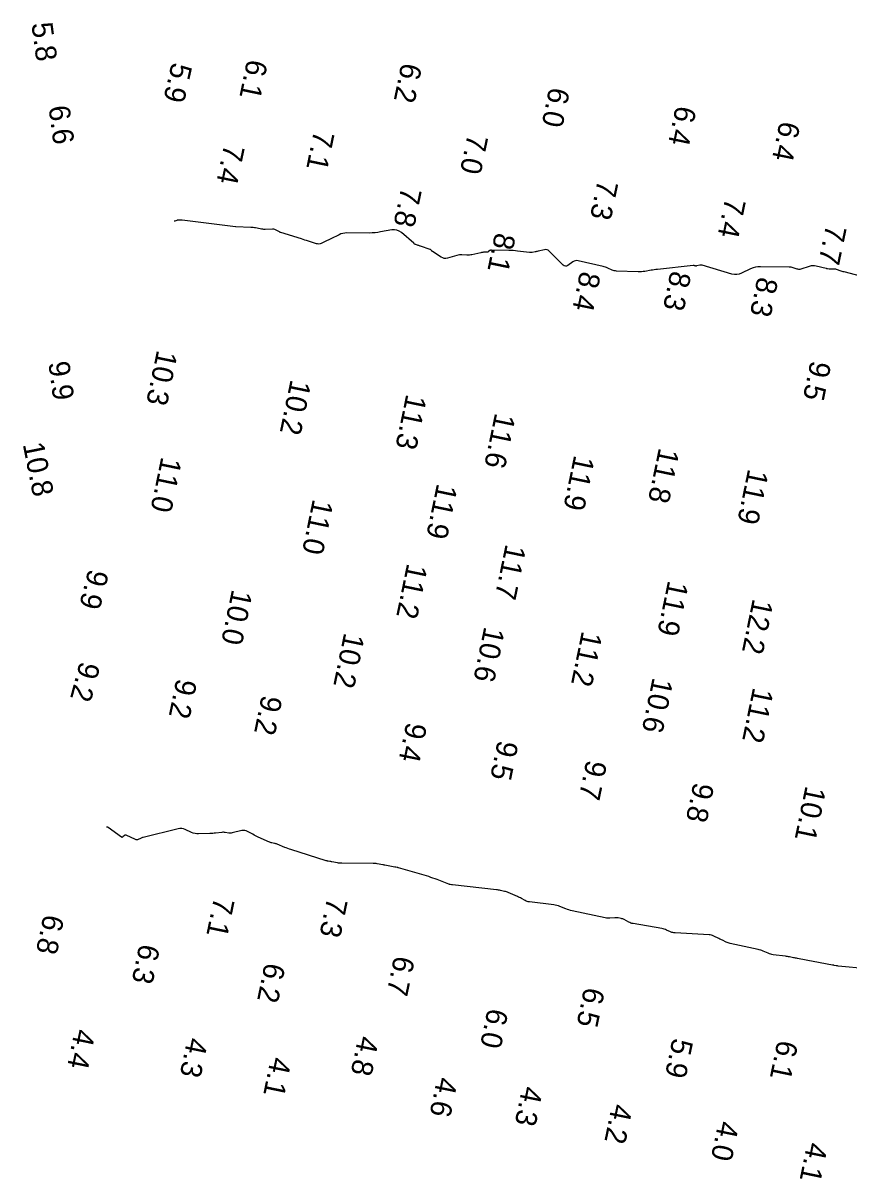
# Model space of a CAD drawing. Extents: x 1023796 to 1112670, y 656573 to 837340.
# Drawn here: x 1105051.2 to 1105149.3, y 697559 to 697696.4 of the extents above; entities that cross this region are included whole.
import ezdxf

# ---------------------------------------------------------------- set-up
doc = ezdxf.new("R2010")
doc.units = 0
doc.layers.add('V-CHAN-CONT-8FT', color=7, linetype='Continuous')
doc.layers.add('V-TOPO-SOUN', color=7, linetype='Continuous')

msp = doc.modelspace()

# ---------------------------------------------------------------- linework, layer by layer
at = {"layer": 'V-CHAN-CONT-8FT'}
for points in [[(1105150.54, 697666.35), (1105148.91, 697666.76), (1105148.79, 697666.8), (1105148.67, 697666.83), (1105148.55, 697666.87), (1105148.43, 697666.91), (1105147.87, 697667.1), (1105147.79, 697667.12), (1105147.71, 697667.14), (1105147.63, 697667.15), (1105147.55, 697667.15), (1105147.13, 697667.13), (1105147.09, 697667.13), (1105147.05, 697667.13), (1105147.01, 697667.13), (1105146.97, 697667.14), (1105146.81, 697667.18), (1105146.77, 697667.18), (1105146.73, 697667.19), (1105146.68, 697667.2), (1105146.64, 697667.21), (1105145.45, 697667.49), (1105145.24, 697667.53), (1105145.04, 697667.53), (1105144.83, 697667.51), (1105144.63, 697667.46), (1105143.63, 697667.14), (1105143.51, 697667.11), (1105143.4, 697667.11), (1105143.28, 697667.12), (1105143.17, 697667.15), (1105142.71, 697667.31), (1105142.59, 697667.34), (1105142.47, 697667.37), (1105142.35, 697667.38), (1105142.23, 697667.39), (1105138.82, 697667.42), (1105138.52, 697667.41), (1105138.22, 697667.36), (1105137.94, 697667.28), (1105137.66, 697667.17), (1105136.56, 697666.64), (1105136.28, 697666.54), (1105136, 697666.49), (1105135.72, 697666.49), (1105135.43, 697666.55), (1105131.88, 697667.59), (1105131.81, 697667.61), (1105131.75, 697667.61), (1105131.68, 697667.61), (1105131.61, 697667.6), (1105131.28, 697667.51), (1105131.24, 697667.51), (1105131.2, 697667.5), (1105131.16, 697667.5), (1105131.12, 697667.51), (1105130.97, 697667.54), (1105130.93, 697667.55), (1105130.89, 697667.55), (1105130.85, 697667.55), (1105130.82, 697667.55), (1105126.58, 697667.11), (1105126.39, 697667.09), (1105126.2, 697667.06), (1105126.01, 697667.03), (1105125.82, 697667), (1105125.07, 697666.87), (1105124.88, 697666.84), (1105124.69, 697666.82), (1105124.5, 697666.81), (1105124.31, 697666.81), (1105121.73, 697666.9), (1105121.59, 697666.92), (1105121.45, 697666.94), (1105121.32, 697666.98), (1105121.19, 697667.03), (1105120.67, 697667.27), (1105120.54, 697667.33), (1105120.41, 697667.38), (1105120.27, 697667.42), (1105120.13, 697667.46), (1105117.17, 697668.13), (1105117, 697668.15), (1105116.83, 697668.14), (1105116.68, 697668.09), (1105116.52, 697668), (1105115.93, 697667.57), (1105115.79, 697667.5), (1105115.65, 697667.48), (1105115.51, 697667.52), (1105115.38, 697667.62), (1105113.73, 697669.29), (1105113.61, 697669.39), (1105113.48, 697669.45), (1105113.33, 697669.47), (1105113.18, 697669.45), (1105112.39, 697669.26), (1105112.3, 697669.24), (1105112.22, 697669.22), (1105112.13, 697669.2), (1105112.05, 697669.18), (1105111.71, 697669.12), (1105111.62, 697669.1), (1105111.54, 697669.1), (1105111.45, 697669.1), (1105111.37, 697669.11), (1105109.96, 697669.29), (1105109.7, 697669.33), (1105109.44, 697669.35), (1105109.18, 697669.37), (1105108.91, 697669.37), (1105106.85, 697669.4), (1105106.8, 697669.4), (1105106.76, 697669.39), (1105106.71, 697669.37), (1105106.67, 697669.34), (1105106.52, 697669.22), (1105106.48, 697669.19), (1105106.43, 697669.17), (1105106.39, 697669.16), (1105106.34, 697669.16), (1105105.93, 697669.14), (1105105.85, 697669.13), (1105105.77, 697669.12), (1105105.68, 697669.11), (1105105.6, 697669.09), (1105104.54, 697668.84), (1105104.39, 697668.82), (1105104.24, 697668.8), (1105104.09, 697668.79), (1105103.95, 697668.8), (1105103.35, 697668.84), (1105103.2, 697668.84), (1105103.05, 697668.83), (1105102.9, 697668.81), (1105102.76, 697668.77), (1105101.65, 697668.45), (1105101.44, 697668.41), (1105101.25, 697668.42), (1105101.06, 697668.47), (1105100.88, 697668.56), (1105099.85, 697669.22), (1105099.82, 697669.24), (1105099.8, 697669.26), (1105099.78, 697669.28), (1105099.76, 697669.3), (1105099.69, 697669.41), (1105099.67, 697669.43), (1105099.65, 697669.45), (1105099.62, 697669.47), (1105099.59, 697669.48), (1105098.44, 697669.86), (1105098.37, 697669.88), (1105098.3, 697669.91), (1105098.23, 697669.93), (1105098.16, 697669.96), (1105097.87, 697670.06), (1105097.8, 697670.08), (1105097.74, 697670.12), (1105097.68, 697670.16), (1105097.62, 697670.21), (1105096.16, 697671.48), (1105095.9, 697671.66), (1105095.62, 697671.78), (1105095.32, 697671.82), (1105095, 697671.8), (1105093.69, 697671.55), (1105093.36, 697671.5), (1105093.03, 697671.46), (1105092.69, 697671.44), (1105092.36, 697671.43), (1105089.66, 697671.44), (1105089.42, 697671.43), (1105089.19, 697671.39), (1105088.97, 697671.32), (1105088.75, 697671.23), (1105087.75, 697670.73), (1105087.61, 697670.66), (1105087.47, 697670.59), (1105087.33, 697670.52), (1105087.19, 697670.46), (1105086.63, 697670.2), (1105086.49, 697670.14), (1105086.34, 697670.12), (1105086.2, 697670.13), (1105086.05, 697670.16), (1105085.1, 697670.46), (1105084.89, 697670.52), (1105084.68, 697670.59), (1105084.48, 697670.66), (1105084.27, 697670.72), (1105081.84, 697671.48), (1105081.75, 697671.51), (1105081.67, 697671.55), (1105081.58, 697671.59), (1105081.5, 697671.63), (1105081.18, 697671.8), (1105081.1, 697671.84), (1105081.01, 697671.87), (1105080.92, 697671.88), (1105080.83, 697671.89), (1105079.96, 697671.86), (1105079.82, 697671.86), (1105079.67, 697671.87), (1105079.53, 697671.89), (1105079.39, 697671.91), (1105078.82, 697672.03), (1105078.68, 697672.05), (1105078.53, 697672.07), (1105078.39, 697672.09), (1105078.25, 697672.09), (1105076.47, 697672.15), (1105076.46, 697672.15), (1105076.46, 697672.15), (1105076.44, 697672.15), (1105076.43, 697672.15), (1105070.09, 697672.96), (1105070.04, 697672.96), (1105069.98, 697672.97), (1105069.93, 697672.97), (1105069.87, 697672.97), (1105069.64, 697672.96), (1105069.6, 697672.96), (1105069.55, 697672.95), (1105069.51, 697672.94), (1105069.46, 697672.93), (1105069.22, 697672.84), (1105069.21, 697672.84), (1105069.2, 697672.83), (1105069.2, 697672.83), (1105069.19, 697672.84), (1105069.15, 697672.84)], [(1105151.49, 697584.01), (1105148.04, 697584.33), (1105147.98, 697584.34), (1105147.93, 697584.35), (1105147.87, 697584.36), (1105147.82, 697584.37), (1105147.6, 697584.41), (1105147.54, 697584.42), (1105147.49, 697584.43), (1105147.43, 697584.44), (1105147.37, 697584.45), (1105145.09, 697584.87), (1105144.88, 697584.91), (1105144.67, 697584.95), (1105144.46, 697584.99), (1105144.25, 697585.03), (1105143.23, 697585.23), (1105143.11, 697585.25), (1105142.99, 697585.28), (1105142.87, 697585.3), (1105142.75, 697585.32), (1105142.27, 697585.41), (1105142.15, 697585.44), (1105142.03, 697585.46), (1105141.9, 697585.48), (1105141.78, 697585.49), (1105140.35, 697585.68), (1105140.19, 697585.71), (1105140.04, 697585.74), (1105139.88, 697585.79), (1105139.73, 697585.85), (1105139.14, 697586.1), (1105139, 697586.16), (1105138.85, 697586.21), (1105138.69, 697586.26), (1105138.54, 697586.29), (1105135.21, 697587.01), (1105135.09, 697587.04), (1105134.98, 697587.08), (1105134.86, 697587.12), (1105134.75, 697587.17), (1105134.32, 697587.39), (1105134.21, 697587.44), (1105134.1, 697587.49), (1105133.99, 697587.54), (1105133.88, 697587.6), (1105133.28, 697587.89), (1105133.14, 697587.95), (1105133, 697587.99), (1105132.86, 697588.02), (1105132.71, 697588.04), (1105128.68, 697588.26), (1105128.54, 697588.27), (1105128.41, 697588.3), (1105128.28, 697588.33), (1105128.15, 697588.39), (1105127.64, 697588.61), (1105127.52, 697588.67), (1105127.39, 697588.71), (1105127.25, 697588.75), (1105127.12, 697588.78), (1105123.68, 697589.37), (1105123.55, 697589.4), (1105123.42, 697589.44), (1105123.3, 697589.49), (1105123.18, 697589.55), (1105122.63, 697589.85), (1105122.55, 697589.89), (1105122.46, 697589.92), (1105122.37, 697589.95), (1105122.28, 697589.97), (1105121.9, 697590.04), (1105121.81, 697590.06), (1105121.72, 697590.06), (1105121.62, 697590.07), (1105121.53, 697590.06), (1105120.91, 697590.01), (1105120.78, 697590), (1105120.65, 697590), (1105120.52, 697590.02), (1105120.38, 697590.04), (1105116.43, 697590.89), (1105116.24, 697590.93), (1105116.06, 697590.99), (1105115.88, 697591.05), (1105115.7, 697591.12), (1105114.99, 697591.42), (1105114.81, 697591.49), (1105114.63, 697591.54), (1105114.44, 697591.58), (1105114.25, 697591.61), (1105111.36, 697591.95), (1105111.23, 697591.97), (1105111.11, 697592), (1105110.99, 697592.05), (1105110.88, 697592.1), (1105110.43, 697592.35), (1105110.32, 697592.42), (1105110.2, 697592.47), (1105110.08, 697592.53), (1105109.97, 697592.58), (1105108.86, 697593.05), (1105108.75, 697593.1), (1105108.64, 697593.14), (1105108.52, 697593.17), (1105108.41, 697593.2), (1105107.94, 697593.3), (1105107.82, 697593.33), (1105107.7, 697593.35), (1105107.58, 697593.37), (1105107.47, 697593.38), (1105102.24, 697593.97), (1105102.2, 697593.97), (1105102.17, 697593.97), (1105102.13, 697593.98), (1105102.1, 697593.99), (1105101.95, 697594.02), (1105101.92, 697594.02), (1105101.88, 697594.03), (1105101.85, 697594.04), (1105101.81, 697594.06), (1105100.4, 697594.61), (1105100.15, 697594.7), (1105099.91, 697594.79), (1105099.65, 697594.87), (1105099.4, 697594.95), (1105095.8, 697596), (1105095.76, 697596.01), (1105095.73, 697596.02), (1105095.69, 697596.03), (1105095.65, 697596.03), (1105095.5, 697596.06), (1105095.47, 697596.07), (1105095.43, 697596.08), (1105095.39, 697596.08), (1105095.36, 697596.09), (1105094.2, 697596.31), (1105094.17, 697596.31), (1105094.15, 697596.32), (1105094.13, 697596.32), (1105094.11, 697596.33), (1105094.03, 697596.34), (1105094.01, 697596.35), (1105093.99, 697596.35), (1105093.97, 697596.36), (1105093.94, 697596.36), (1105093.27, 697596.48), (1105093.15, 697596.5), (1105093.03, 697596.51), (1105092.91, 697596.52), (1105092.79, 697596.52), (1105089.07, 697596.54), (1105088.94, 697596.54), (1105088.81, 697596.55), (1105088.68, 697596.57), (1105088.55, 697596.59), (1105087.88, 697596.72), (1105087.83, 697596.73), (1105087.77, 697596.74), (1105087.72, 697596.75), (1105087.66, 697596.76), (1105087.45, 697596.79), (1105087.39, 697596.8), (1105087.34, 697596.82), (1105087.28, 697596.83), (1105087.23, 697596.85), (1105083.03, 697598.16), (1105082.84, 697598.22), (1105082.66, 697598.29), (1105082.48, 697598.36), (1105082.3, 697598.43), (1105081.38, 697598.82), (1105081.3, 697598.84), (1105081.23, 697598.87), (1105081.15, 697598.89), (1105081.08, 697598.9), (1105080.77, 697598.96), (1105080.69, 697598.98), (1105080.61, 697599), (1105080.54, 697599.03), (1105080.47, 697599.06), (1105079.13, 697599.66), (1105078.97, 697599.73), (1105078.81, 697599.81), (1105078.65, 697599.89), (1105078.49, 697599.98), (1105077.86, 697600.33), (1105077.7, 697600.4), (1105077.54, 697600.44), (1105077.37, 697600.45), (1105077.2, 697600.42), (1105076.04, 697600.14), (1105075.94, 697600.12), (1105075.84, 697600.11), (1105075.74, 697600.11), (1105075.64, 697600.13), (1105075.23, 697600.2), (1105075.13, 697600.21), (1105075.03, 697600.22), (1105074.93, 697600.22), (1105074.83, 697600.21), (1105074.05, 697600.12), (1105073.89, 697600.1), (1105073.73, 697600.08), (1105073.56, 697600.07), (1105073.4, 697600.07), (1105072.05, 697600.03), (1105071.83, 697600.04), (1105071.63, 697600.07), (1105071.42, 697600.12), (1105071.23, 697600.2), (1105070.44, 697600.57), (1105070.25, 697600.64), (1105070.05, 697600.68), (1105069.84, 697600.69), (1105069.63, 697600.65), (1105065.46, 697599.62), (1105065.38, 697599.6), (1105065.3, 697599.57), (1105065.22, 697599.54), (1105065.15, 697599.5), (1105064.86, 697599.35), (1105064.79, 697599.32), (1105064.71, 697599.31), (1105064.64, 697599.32), (1105064.56, 697599.35), (1105063.45, 697599.88), (1105063.39, 697599.89), (1105063.34, 697599.89), (1105063.29, 697599.88), (1105063.25, 697599.84), (1105063.07, 697599.67), (1105063.03, 697599.63), (1105062.98, 697599.62), (1105062.93, 697599.63), (1105062.88, 697599.65), (1105061.31, 697600.79), (1105061.3, 697600.8), (1105061.28, 697600.81), (1105061.26, 697600.81), (1105061.25, 697600.82), (1105061.13, 697600.84)]]:
    msp.add_lwpolyline(points, dxfattribs=at)

# ---------------------------------------------------------------- texts
at = {"layer": 'V-TOPO-SOUN'}
for s, rotation, p in [('5.8', 277.6855, (1105052.18, 697696.31)), ('5.9', 257.084, (1105068.89, 697691.8)), ('6.1', 258.315, (1105077.84, 697692.17)), ('6.2', 258.315, (1105096.18, 697691.75)), ('6.0', 258.315, (1105113.75, 697688.86)), ('6.6', 277.6855, (1105054.21, 697686.43)), ('6.4', 258.315, (1105128.79, 697686.66)), ('6.4', 258.315, (1105141.13, 697684.82)), ('7.1', 258.315, (1105085.78, 697683.7)), ('7.0', 258.315, (1105104.04, 697683.28)), ('7.4', 258.315, (1105075.11, 697682.07)), ('7.8', 258.315, (1105096.15, 697676.98)), ('7.3', 258.315, (1105119.5, 697677.84)), ('7.4', 258.315, (1105134.66, 697675.7)), ('7.7', 258.315, (1105146.64, 697672.52)), ('8.1', 258.315, (1105107.31, 697671.57)), ('8.4', 258.315, (1105117.41, 697666.98)), ('8.3', 258.315, (1105128.17, 697667.04)), ('8.3', 258.315, (1105138.5, 697666.32)), ('10.3 ', 258.315, (1105067.13, 697657.61)), ('9.9', 277.6855, (1105054.19, 697656.03)), ('9.5', 258.315, (1105144.8, 697656.36)), ('10.2 ', 258.315, (1105083.01, 697654.11)), ('11.3 ', 258.315, (1105096.75, 697652.37)), ('11.6 ', 258.315, (1105107.3, 697650.13)), ('10.8 ', 281.32, (1105051.15, 697646.33)), ('11.0 ', 258.315, (1105067.64, 697644.92)), ('11.9 ', 258.315, (1105116.7, 697645.12)), ('11.8 ', 258.315, (1105126.77, 697646)), ('11.9 ', 258.315, (1105137.37, 697643.48)), ('11.9 ', 258.315, (1105100.4, 697641.74)), ('11.0 ', 258.315, (1105085.65, 697639.9)), ('11.7 ', 258.315, (1105108.56, 697634.55)), ('9.9', 255.5471, (1105059, 697631.61)), ('11.2 ', 258.315, (1105096.85, 697632.26)), ('11.9 ', 258.315, (1105127.86, 697630.22)), ('10.0 ', 258.315, (1105076.04, 697629.17)), ('12.2 ', 258.315, (1105137.93, 697628.06)), ('10.6 ', 258.315, (1105106.02, 697624.74)), ('11.2 ', 258.315, (1105117.62, 697624.22)), ('10.2 ', 258.315, (1105089.37, 697624.02)), ('9.2', 254.8962, (1105057.98, 697620.64)), ('10.6 ', 258.315, (1105126.03, 697618.7)), ('9.2', 258.315, (1105069.44, 697618.58)), ('11.2 ', 258.315, (1105137.96, 697617.52)), ('9.2', 258.315, (1105079.58, 697616.62)), ('9.4', 258.315, (1105096.77, 697613.4)), ('9.5', 258.315, (1105107.63, 697611.25)), ('9.7', 258.315, (1105118.16, 697608.91)), ('9.8', 258.315, (1105130.89, 697606.25)), ('10.1 ', 258.315, (1105144.2, 697605.83)), ('7.1', 258.315, (1105073.91, 697592.6)), ('7.3', 258.315, (1105087.35, 697592.57)), ('6.8', 258.315, (1105053.66, 697590.57)), ('6.3', 258.315, (1105065.04, 697587.06)), ('6.2', 258.315, (1105079.94, 697584.82)), ('6.7', 258.315, (1105095.32, 697585.65)), ('6.5', 258.315, (1105117.9, 697581.91)), ('6.0', 258.315, (1105106.43, 697579.41)), ('4.4', 258.315, (1105057.37, 697576.95)), ('4.8', 258.315, (1105091.06, 697576.13)), ('4.3', 258.315, (1105070.75, 697575.93)), ('5.9', 258.315, (1105128.4, 697575.87)), ('6.1', 258.315, (1105140.87, 697575.63)), ('4.1', 258.315, (1105080.67, 697573.63)), ('4.6', 258.315, (1105100.43, 697571.24)), ('4.3', 258.315, (1105110.55, 697570.16)), ('4.2', 258.315, (1105121.21, 697568.06)), ('4.0', 258.315, (1105133.86, 697566.03)), ('4.1', 258.315, (1105144.41, 697563.49))]:
    msp.add_text(s, height=2.5, rotation=rotation, dxfattribs=at).set_placement(p)

doc.saveas('drawing.dxf')
